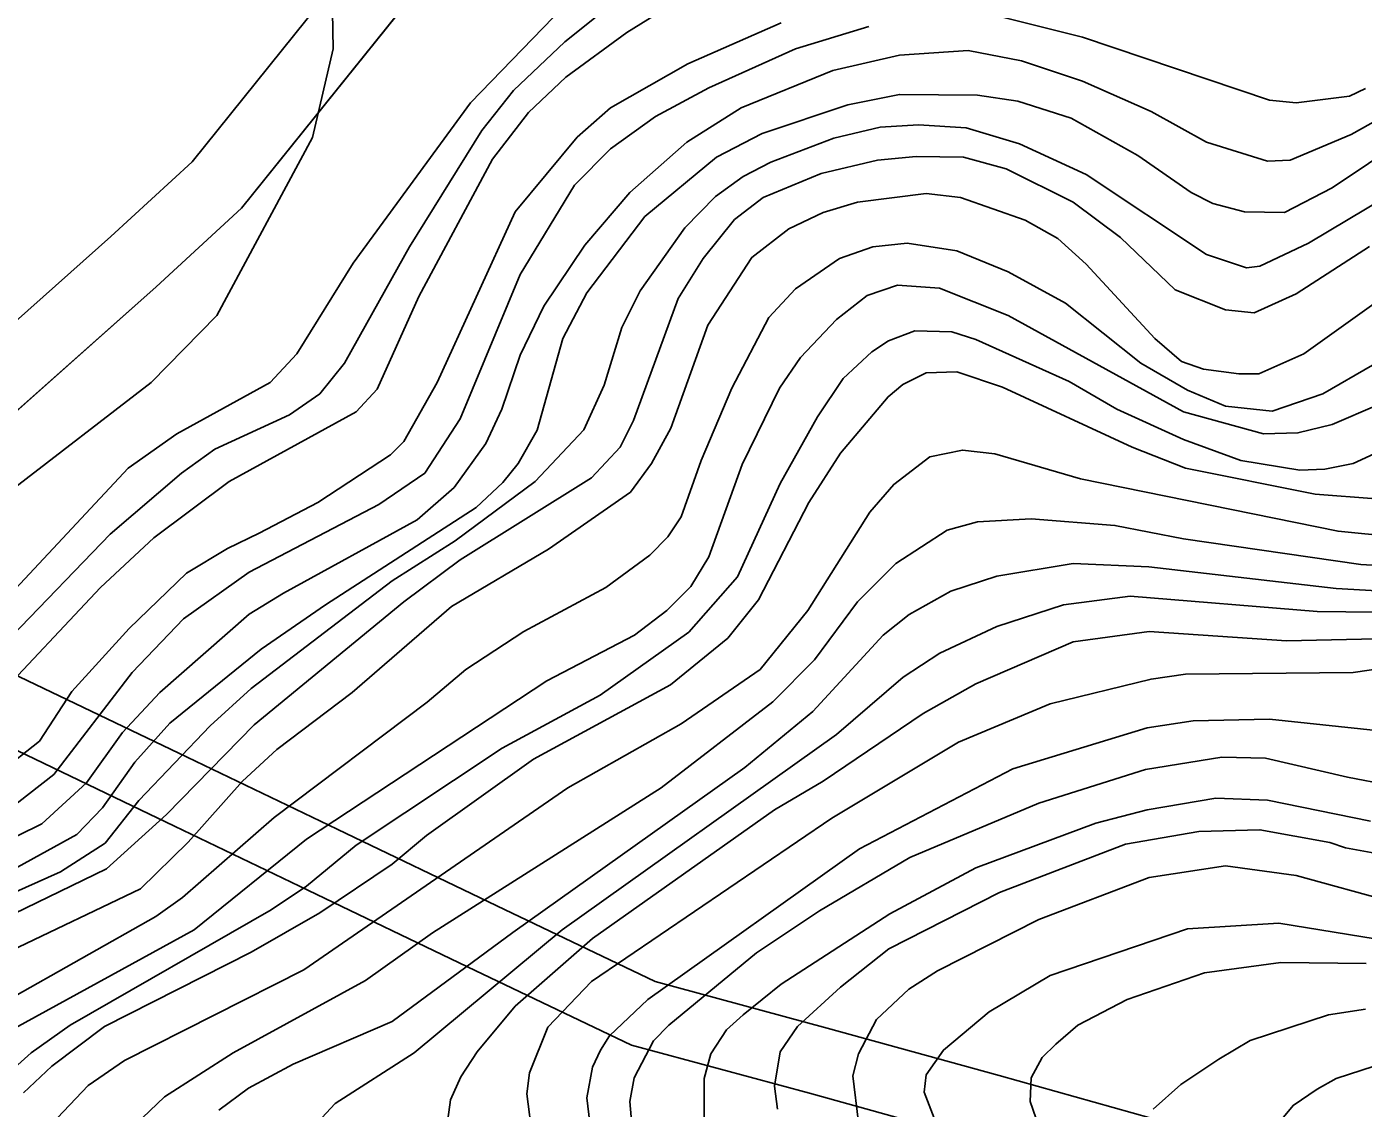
# Model space of a CAD drawing. Extents: x -555860 to -552701, y -1187050 to -1182291.
# Drawn here: x -555318.3 to -555120.4, y -1183480.2 to -1183320.2 of the extents above; entities that cross this region are included whole.
import ezdxf

# ---------------------------------------------------------------- set-up
doc = ezdxf.new("R2010")
doc.units = 0
for name, color, linetype in [('Level 28', 7, 'Continuous'), ('Level 30', 7, 'Continuous'), ('Level 40', 7, 'Continuous'), ('Level 41', 7, 'Continuous'), ('navrh_BV', 7, 'Continuous')]:
    doc.layers.add(name, color=color, linetype=linetype)

msp = doc.modelspace()

# ---------------------------------------------------------------- linework, layer by layer
at = {"layer": 'Level 28'}
msp.add_lwpolyline([(-554989.16, -1183790.18), (-554998.38, -1183762.03), (-555023.98, -1183698.86), (-555072.25, -1183586.24), (-555107.46, -1183513.79), (-555123.73, -1183497.05), (-555148.99, -1183482.44), (-555174.33, -1183475.35), (-555199.76, -1183468.31), (-555225.23, -1183461.43), (-555248.68, -1183450.24), (-555272.32, -1183438.88), (-555295.77, -1183427.64), (-555319.32, -1183416.36), (-555342.75, -1183405.14), (-555324.88, -1183381.52), (-555299.11, -1183358.62), (-555286.46, -1183347.02), (-555255.88, -1183308.96), (-555251.14, -1183303.48), (-555248.77, -1183300.73), (-555246.44, -1183298.03), (-555242.85, -1183293.87), (-555241.16, -1183291.91)], dxfattribs=at)
at = {"layer": 'Level 30'}
for points in [[(-555250.11, -1183286.98), (-555254.01, -1183291.5), (-555256.34, -1183294.2), (-555258.71, -1183296.95), (-555263.56, -1183302.55), (-555293.78, -1183340.16), (-555305.81, -1183351.2), (-555332.26, -1183374.7), (-555358.11, -1183408.87), (-555323.64, -1183425.38), (-555300.09, -1183436.66), (-555276.65, -1183447.9), (-555253, -1183459.26), (-555228.72, -1183470.85), (-555202.4, -1183477.96), (-555177.01, -1183484.98), (-555152.9, -1183491.73), (-555129.94, -1183505.01), (-555115.75, -1183519.61), (-555081.35, -1183590.4), (-555033.21, -1183702.71), (-555007.78, -1183765.47), (-554998.93, -1183792.49)], [(-554989.16, -1183790.18), (-554998.38, -1183762.03), (-555023.98, -1183698.86), (-555072.25, -1183586.24), (-555107.46, -1183513.79), (-555123.73, -1183497.05), (-555148.99, -1183482.44), (-555174.33, -1183475.35), (-555199.76, -1183468.31), (-555225.23, -1183461.43), (-555248.68, -1183450.24), (-555272.32, -1183438.88), (-555295.77, -1183427.64), (-555319.32, -1183416.36), (-555342.75, -1183405.14), (-555324.88, -1183381.52), (-555299.11, -1183358.62), (-555286.46, -1183347.02), (-555255.88, -1183308.96), (-555251.14, -1183303.48), (-555248.77, -1183300.73), (-555246.44, -1183298.03), (-555242.85, -1183293.87), (-555241.16, -1183291.91)]]:
    msp.add_lwpolyline(points, dxfattribs=at)
at = {"layer": 'Level 40'}
for points in [[(-555161.42, -1183355.29), (-555151.26, -1183366.3), (-555147.31, -1183369.68), (-555144.06, -1183370.84), (-555138.84, -1183371.52), (-555135.88, -1183371.52), (-555129.24, -1183368.55), (-555115.41, -1183358.68), (-555087.47, -1183342.87), (-555083.24, -1183339.2), (-555079.71, -1183335.11), (-555077.45, -1183329.32), (-555076.18, -1183319.16), (-555076.18, -1183303.92), (-555078.3, -1183288.68), (-555079.57, -1183283.6), (-555096.22, -1183248.04), (-555097.77, -1183242.96), (-555099.61, -1183207.4), (-555099.19, -1183197.24), (-555098.2, -1183192.44), (-555094.42, -1183181.65), (-555092.96, -1183179.14)], [(-555240.3, -1183318.74), (-555252.58, -1183331.44), (-555269.94, -1183355.15), (-555278.26, -1183368.55), (-555282.21, -1183372.79), (-555296.04, -1183380.41), (-555303.24, -1183385.49), (-555326.95, -1183410.75), (-555333.86, -1183416.53), (-555342.33, -1183420.77), (-555359.26, -1183426.27), (-555363.5, -1183428.25), (-555376.2, -1183436.15), (-555380.43, -1183437.14), (-555384.66, -1183436.29), (-555398.35, -1183431.63), (-555399.73, -1183429.91), (-555400.18, -1183427.65), (-555400.85, -1183416.37), (-555402.66, -1183412.31), (-555405.64, -1183411.12), (-555415.44, -1183413.83)], [(-555193.59, -1183320.15), (-555204.49, -1183323.44), (-555217.3, -1183329.18), (-555225.2, -1183333.42), (-555231.83, -1183338.21), (-555237.2, -1183343.58), (-555245.24, -1183356.84), (-555254.13, -1183378.15), (-555259.35, -1183386.19), (-555266.13, -1183390.85), (-555285.32, -1183400.87), (-555295.06, -1183407.78), (-555302.68, -1183415.69), (-555314.25, -1183430.79), (-555321.44, -1183436.43)], [(-555120.07, -1183329.32), (-555122.47, -1183330.45), (-555130.37, -1183331.44), (-555134.32, -1183331.02), (-555161.98, -1183321.7), (-555173.84, -1183318.74)], [(-555320.6, -1183456.89), (-555301.41, -1183447.72), (-555294.35, -1183440.8), (-555286.31, -1183431.77), (-555281.22, -1183427.12), (-555270.08, -1183418.65), (-555255.4, -1183405.95), (-555241.01, -1183397.48), (-555228.87, -1183389.02), (-555225.77, -1183384.78), (-555222.94, -1183379.56), (-555217.44, -1183364.32), (-555210.95, -1183354.3), (-555205.45, -1183350.07), (-555200.37, -1183347.67), (-555195.29, -1183346.12), (-555185.12, -1183344.85), (-555180.05, -1183345.41), (-555170.45, -1183348.8), (-555165.65, -1183351.48), (-555161.42, -1183355.29)], [(-555115.7, -1183395.65), (-555124.16, -1183394.8), (-555162.27, -1183387.04), (-555174.96, -1183383.37), (-555179.76, -1183382.81), (-555184.56, -1183383.79), (-555189.92, -1183387.89), (-555193.45, -1183391.98), (-555202.62, -1183406.51), (-555209.68, -1183415.26), (-555221.39, -1183423.31), (-555238.19, -1183432.76), (-555277.27, -1183459.72), (-555303.8, -1183473.12), (-555309.17, -1183476.79), (-555314.67, -1183482.58)], [(-555218.02, -1183545.26), (-555217.16, -1183543.54), (-555216.03, -1183538.74), (-555216.03, -1183529.14), (-555213.07, -1183519.55), (-555212.5, -1183515.46), (-555214.07, -1183512.99), (-555217.16, -1183510.52), (-555228.17, -1183504.17), (-555237.76, -1183495.84), (-555241.57, -1183490.62), (-555243.41, -1183484.55), (-555244.25, -1183478.06), (-555243.83, -1183474.96), (-555241.15, -1183468.18), (-555234.66, -1183461.41), (-555199.1, -1183437.28), (-555180.33, -1183425.99), (-555166.78, -1183420.34), (-555151.82, -1183416.68), (-555146.74, -1183415.97), (-555121.91, -1183415.69), (-555116.82, -1183414.98)], [(-555115.98, -1183449.7), (-555130.37, -1183445.74), (-555140.82, -1183444.33), (-555152.1, -1183446.03), (-555168.47, -1183452.24), (-555183.43, -1183459.86), (-555187.67, -1183462.54), (-555192.46, -1183467.05), (-555195.14, -1183472.13), (-555195.99, -1183475.38), (-555195.14, -1183482.29)]]:
    msp.add_lwpolyline(points, dxfattribs=at)
at = {"layer": 'Level 41'}
for points in [[(-555443.37, -1183418.23), (-555431.09, -1183409.76), (-555414.86, -1183401.29), (-555409.78, -1183399.46), (-555404.7, -1183398.47), (-555394.54, -1183398.33), (-555390.02, -1183398.76), (-555387.54, -1183400.57), (-555385.73, -1183403.28), (-555384.83, -1183407.34), (-555383.77, -1183409.2), (-555375.35, -1183409.34), (-555369.42, -1183409.05), (-555360.39, -1183409.62), (-555351.93, -1183409.05), (-555347.41, -1183408.07), (-555341.2, -1183405.38), (-555336.12, -1183402), (-555320.74, -1183388.88), (-555299.85, -1183372.79), (-555290.11, -1183362.91), (-555275.98, -1183336.55), (-555272.92, -1183323.43), (-555273.21, -1183306.98)], [(-555323.42, -1183420.2), (-555307.33, -1183403.13), (-555299.43, -1183395.79), (-555288.28, -1183387.46), (-555269.51, -1183377.16), (-555266.41, -1183373.77), (-555260.2, -1183360.09), (-555249.33, -1183339.77), (-555243.97, -1183332.85), (-555238.47, -1183327.63), (-555229.44, -1183321), (-555221.53, -1183316.06)], [(-555232.26, -1183317.33), (-555238.61, -1183322.41), (-555246.23, -1183329.61), (-555250.89, -1183335.53), (-555261.61, -1183352.75), (-555266.97, -1183362.34), (-555271.21, -1183369.96), (-555274.88, -1183374.48), (-555279.39, -1183377.58), (-555290.4, -1183382.67), (-555295.34, -1183386.19), (-555305.92, -1183395.22), (-555320.45, -1183410.32)], [(-555322.29, -1183430.5), (-555316.36, -1183425.85), (-555311.57, -1183418.51), (-555303.1, -1183409.2), (-555294.63, -1183401.01), (-555288.56, -1183397.34), (-555283.85, -1183395.07), (-555275.16, -1183390.57), (-555264.43, -1183383.51), (-555262.46, -1183381.54), (-555257.52, -1183372.79), (-555245.95, -1183347.53), (-555236.77, -1183336.52), (-555231.83, -1183332.15), (-555220.4, -1183325.66), (-555206.57, -1183319.59)], [(-555113.16, -1183331.02), (-555122.19, -1183336.1), (-555131.22, -1183339.91), (-555134.61, -1183340.05), (-555143.64, -1183337.23), (-555151.82, -1183332.71), (-555161.98, -1183328.2), (-555171.01, -1183325.23), (-555178.92, -1183323.68), (-555189.08, -1183324.38), (-555198.95, -1183326.64), (-555212.5, -1183332.15), (-555220.55, -1183337.23), (-555229.01, -1183344.7), (-555235.65, -1183352.47), (-555241.71, -1183361.5), (-555245.24, -1183368.73), (-555247.92, -1183376.74), (-555250.32, -1183381.82), (-555254.98, -1183388.31), (-555260.48, -1183393.11), (-555280.24, -1183403.97), (-555285.32, -1183407.08), (-555298.58, -1183418.65), (-555304.09, -1183424.58), (-555309.43, -1183432.02), (-555316.02, -1183438.12), (-555330.19, -1183445.04)], [(-555114.29, -1183336.8), (-555125.01, -1183344), (-555132.07, -1183347.67), (-555137.99, -1183347.53), (-555142.69, -1183346.33), (-555145.9, -1183344.71), (-555153.8, -1183339.2), (-555163.68, -1183333.7), (-555171.58, -1183331.16), (-555177.51, -1183330.31), (-555189.08, -1183330.17), (-555196.7, -1183331.72), (-555209.4, -1183335.96), (-555216.17, -1183339.48), (-555226.75, -1183348.23), (-555235.36, -1183359.52), (-555238.89, -1183366.3), (-555242.7, -1183379.84), (-555245.52, -1183384.78), (-555247.79, -1183387.61), (-555251.73, -1183391.27), (-555274.03, -1183405.67), (-555283.58, -1183412.24), (-555297.07, -1183423.19), (-555302.25, -1183428.95), (-555307.05, -1183435.73), (-555310.86, -1183439.68), (-555336.26, -1183453.65)], [(-555100.17, -1183335.25), (-555128.54, -1183352.18), (-555135.73, -1183355.57), (-555137.71, -1183355.85), (-555143.64, -1183353.88), (-555161.42, -1183342.02), (-555171.3, -1183337.51), (-555179.2, -1183335.11), (-555186.25, -1183334.69), (-555191.93, -1183335.01), (-555198.81, -1183336.66), (-555208.13, -1183340.19), (-555212.22, -1183342.3), (-555216.31, -1183345.27), (-555220.83, -1183349.93), (-555227.46, -1183359.24), (-555230.16, -1183364.68), (-555232.81, -1183373.2), (-555235.79, -1183379.8), (-555242.98, -1183387.46), (-555254.84, -1183396.21), (-555264.15, -1183402.14), (-555285.04, -1183418.09), (-555291.1, -1183423.59), (-555301.67, -1183434.64), (-555306.63, -1183440.95), (-555313.26, -1183445.18), (-555325.54, -1183450.68)], [(-555323.7, -1183453.08), (-555306.48, -1183444.76), (-555297.59, -1183436.71), (-555284.61, -1183423.45), (-555262.46, -1183405.24), (-555254.13, -1183399.03), (-555234.66, -1183386.9), (-555230.42, -1183382.38), (-555228.45, -1183378.43), (-555221.82, -1183360.37), (-555218.15, -1183354.44), (-555213.49, -1183348.66), (-555209.26, -1183345.41), (-555200.65, -1183341.88), (-555192.32, -1183339.91), (-555186.59, -1183339.36), (-555179.62, -1183339.48), (-555173.27, -1183341.18), (-555163.39, -1183346.12), (-555156.34, -1183351.34), (-555148.29, -1183359.1), (-555140.82, -1183362.06), (-555136.58, -1183362.49), (-555130.37, -1183359.66), (-555119.48, -1183352.68)], [(-555321.16, -1183464.23), (-555299.15, -1183451.81), (-555295.2, -1183448.99), (-555281.65, -1183437.14), (-555258.98, -1183420.08), (-555253.28, -1183415.26), (-555244.68, -1183409.62), (-555232.54, -1183403.13), (-555226.05, -1183398.33), (-555223.37, -1183395.65), (-555221.39, -1183392.69), (-555218.43, -1183384.36), (-555213.91, -1183373.63), (-555208.41, -1183363.19), (-555204.46, -1183358.96), (-555197.97, -1183354.44), (-555193.03, -1183352.75), (-555187.95, -1183352.18), (-555180.61, -1183353.31), (-555172.99, -1183356.42), (-555164.52, -1183361.07), (-555153.37, -1183369.96), (-555146.46, -1183373.92), (-555140.82, -1183376.31), (-555133.9, -1183377.02), (-555126.42, -1183374.48), (-555119.08, -1183370.25)], [(-555118.38, -1183376.17), (-555125.01, -1183379), (-555130.09, -1183380.27), (-555135.17, -1183380.41), (-555147.02, -1183377.16), (-555172.99, -1183362.91), (-555183.15, -1183358.82), (-555189.36, -1183358.39), (-555193.87, -1183359.95), (-555198.39, -1183363.47), (-555203.75, -1183369.12), (-555206.86, -1183373.63), (-555212.36, -1183384.92), (-555217.3, -1183398.61), (-555219.98, -1183402.99), (-555223.51, -1183406.51), (-555228.31, -1183410.18), (-555241.29, -1183416.96), (-555276.85, -1183440.38), (-555293.5, -1183453.79), (-555320.03, -1183468.32)], [(-555323.14, -1183476.93), (-555317.63, -1183471.99), (-555311.85, -1183467.9), (-555282.07, -1183450.82), (-555276.85, -1183447.3), (-555269.51, -1183441.23), (-555247.91, -1183426.92), (-555233.39, -1183419.07), (-555220.26, -1183409.76), (-555213.07, -1183401.57), (-555206.72, -1183387.75), (-555201.21, -1183377.87), (-555197.4, -1183372.22), (-555193.17, -1183368.27), (-555190.69, -1183366.61), (-555186.82, -1183365.17), (-555181.32, -1183365.31), (-555177.79, -1183366.44), (-555163.96, -1183372.65), (-555156.9, -1183376.74), (-555147.02, -1183381.25), (-555138.56, -1183384.36), (-555129.81, -1183385.77), (-555126.12, -1183385.61), (-555121.91, -1183384.78), (-555113.02, -1183380.69)], [(-555118.52, -1183390), (-555127.55, -1183389.3), (-555146.74, -1183385.49), (-555154.64, -1183382.38), (-555173.84, -1183373.49), (-555180.61, -1183371.23), (-555185.12, -1183371.38), (-555188.58, -1183373.08), (-555190.77, -1183374.9), (-555197.82, -1183383.23), (-555202.48, -1183390.57), (-555209.96, -1183404.96), (-555214.48, -1183410.61), (-555222.95, -1183417.52), (-555243.27, -1183428.53), (-555259.07, -1183439.82), (-555264.15, -1183444.05), (-555274.88, -1183451.25), (-555285.02, -1183457.06), (-555306.75, -1183468.07), (-555314.53, -1183473.97), (-555318.76, -1183477.92)], [(-555110.62, -1183400.3), (-555120.78, -1183399.74), (-555147.02, -1183395.93), (-555157.18, -1183393.95), (-555169.6, -1183392.97), (-555177.51, -1183393.39), (-555182.02, -1183394.66), (-555189.64, -1183399.6), (-555195.29, -1183405.24), (-555201.64, -1183413.85), (-555207.84, -1183420.06), (-555224.36, -1183432.76), (-555258.22, -1183454.21), (-555268.1, -1183461.27), (-555287.72, -1183471.99), (-555297.88, -1183478.48), (-555301.12, -1183481.59)], [(-555289.83, -1183480.46), (-555285.46, -1183477.21), (-555278.83, -1183473.68), (-555264.15, -1183467.33), (-555246.33, -1183454.15), (-555211.99, -1183429.78), (-555201.92, -1183421.47), (-555191.47, -1183410.18), (-555187.64, -1183407.14), (-555181.46, -1183403.69), (-555174.68, -1183401.43), (-555163.39, -1183399.6), (-555152.18, -1183400.05), (-555124.45, -1183403.27), (-555101.87, -1183404.54)], [(-555093.14, -1183407.06), (-555127.27, -1183406.66), (-555154.93, -1183404.4), (-555164.81, -1183405.67), (-555174.68, -1183408.91), (-555183.08, -1183412.87), (-555188.51, -1183416.39), (-555198.39, -1183424.86), (-555239.03, -1183453.79), (-555260.91, -1183471.99), (-555272.62, -1183479.47), (-555275.86, -1183483)], [(-555256.25, -1183483.99), (-555255.54, -1183478.91), (-555253.99, -1183475.52), (-555251.59, -1183471.81), (-555245.95, -1183465.08), (-555234.52, -1183455.06), (-555207.56, -1183436.01), (-555200.37, -1183431.77), (-555185.55, -1183421.76), (-555177.79, -1183417.38), (-555163.39, -1183411.17), (-555152.1, -1183409.62), (-555131.78, -1183411.03), (-555100.74, -1183410.32)], [(-555118.52, -1183424.29), (-555134.32, -1183422.6), (-555145.61, -1183422.88), (-555152.39, -1183423.87), (-555172.28, -1183429.94), (-555195, -1183441.79), (-555226.33, -1183464.09), (-555231.98, -1183469.45), (-555233.31, -1183471.56), (-555234.52, -1183474.11), (-555235.36, -1183478.62), (-555234.66, -1183484.41)], [(-555228.59, -1183483.7), (-555229.01, -1183479.19), (-555228.33, -1183475.67), (-555225.47, -1183470.19), (-555223.23, -1183467.9), (-555210.24, -1183457.18), (-555200.93, -1183450.97), (-555187.52, -1183443.06), (-555168.47, -1183435.02), (-555152.67, -1183430.08), (-555141.38, -1183428.25), (-555134.89, -1183428.39), (-555122.75, -1183431.21), (-555116.59, -1183432.4)], [(-555119.36, -1183437.7), (-555134.61, -1183434.6), (-555142.23, -1183434.31), (-555152.39, -1183436.01), (-555160.01, -1183437.98), (-555177.79, -1183444.61), (-555190.49, -1183451.39), (-555206.57, -1183461.83), (-555212.22, -1183466.35), (-555214.69, -1183468.58), (-555217.02, -1183472.13), (-555218.01, -1183475.8), (-555218.01, -1183481.45)], [(-555115.98, -1183442.92), (-555123.03, -1183441.65), (-555125.38, -1183440.86), (-555135.73, -1183438.97), (-555144.77, -1183439.25), (-555155.63, -1183441.09), (-555174.26, -1183448.28), (-555190.63, -1183456.61), (-555197.82, -1183462.25), (-555204.19, -1183468.08), (-555206.73, -1183471.81), (-555207.56, -1183476.93), (-555207.14, -1183480.32)], [(-555116.54, -1183455.48), (-555132.91, -1183452.8), (-555146.46, -1183453.65), (-555166.78, -1183460.56), (-555175.81, -1183465.92), (-555182.58, -1183471.57), (-555185.12, -1183475.24), (-555185.41, -1183477.78), (-555183.71, -1183482.29)], [(-555119.98, -1183458.75), (-555132.63, -1183458.59), (-555143.92, -1183460.14), (-555155.35, -1183464.09), (-555162.69, -1183467.9), (-555165.95, -1183470.69), (-555167.94, -1183472.68), (-555169.56, -1183475.69), (-555169.74, -1183479.19), (-555168.47, -1183482.86)], [(-555151.54, -1183480.32), (-555147.45, -1183476.65), (-555141.82, -1183472.93), (-555137.15, -1183470.16), (-555125.57, -1183466.34), (-555120.07, -1183465.5)], [(-555118.8, -1183473.97), (-555124.45, -1183475.8), (-555127.27, -1183477.35), (-555130.8, -1183479.77), (-555133.48, -1183483), (-555133.76, -1183486.95), (-555133.21, -1183490.64), (-555131.38, -1183493.93), (-555123.83, -1183499.56), (-555122.33, -1183501.48), (-555122.05, -1183504.17), (-555122.75, -1183505.44), (-555130.66, -1183509.67), (-555144.06, -1183520.96), (-555149.56, -1183527.45), (-555153.8, -1183533.94), (-555157.18, -1183541.84), (-555160.71, -1183555.39), (-555163.39, -1183562.17), (-555168.76, -1183569.93)]]:
    msp.add_lwpolyline(points, dxfattribs=at)
at = {"layer": 'navrh_BV'}
for p, q in [((-555286.46, -1183347.02), (-555255.88, -1183308.96)), ((-555299.11, -1183358.62), (-555286.46, -1183347.02)), ((-555324.88, -1183381.52), (-555299.11, -1183358.62)), ((-555295.77, -1183427.64), (-555319.32, -1183416.36)), ((-555272.32, -1183438.88), (-555295.77, -1183427.64)), ((-555248.68, -1183450.24), (-555272.32, -1183438.88)), ((-555225.23, -1183461.43), (-555248.68, -1183450.24)), ((-555199.76, -1183468.31), (-555225.23, -1183461.43)), ((-555174.33, -1183475.35), (-555199.76, -1183468.31)), ((-555148.99, -1183482.44), (-555174.33, -1183475.35))]:
    msp.add_line(p, q, dxfattribs=at)

doc.saveas('drawing.dxf')
